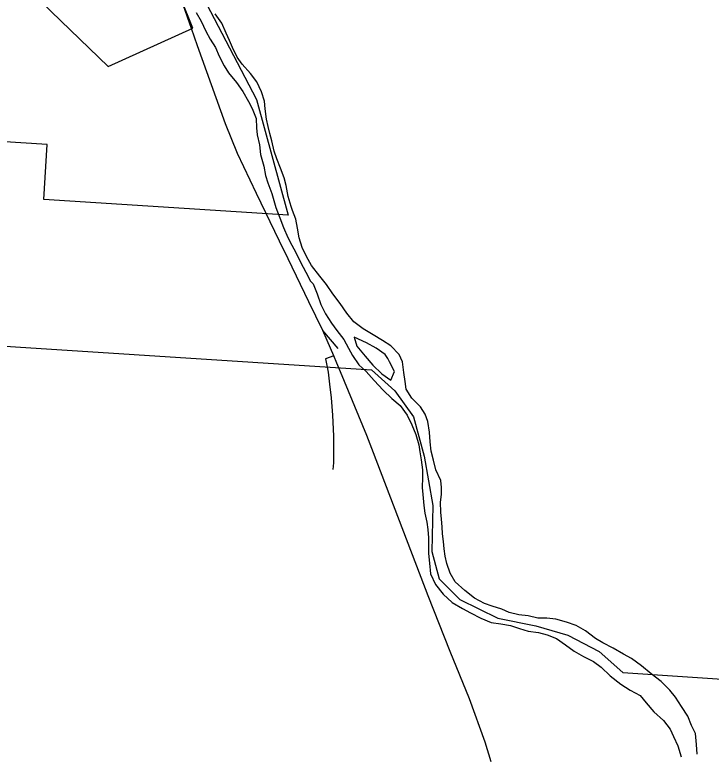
# Model space of a CAD drawing. Extents: x 1674899 to 2057726, y 653888 to 988278.
# Drawn here: x 1808187 to 1813136, y 840840 to 846092 of the extents above; entities that cross this region are included whole.
import ezdxf

# ---------------------------------------------------------------- set-up
doc = ezdxf.new("R2010")
doc.units = 0
for name, color, linetype in [('GM_X_Corporation', 7, 'Continuous'), ('GM_X_County_Road', 7, 'Continuous'), ('GM_X_Interchange_Ramps', 7, 'Continuous'), ('GM_X_Major_River', 7, 'Continuous'), ('GM_X_US_Route', 7, 'Continuous'), ('SH_Data', 7, 'Continuous')]:
    doc.layers.add(name, color=color, linetype=linetype)

msp = doc.modelspace()

# ---------------------------------------------------------------- linework, layer by layer
at = {"layer": 'GM_X_Corporation'}
for points in [[(1808107.2, 846443.6), (1808850, 845723.9), (1809452.7, 845995.8), (1809370.2, 846204.8)], [(1809494.6, 846276.2), (1809904.5, 845489.7), (1810130.3, 844669.2), (1808393.9, 844779.1), (1808418.5, 845169.4), (1807405.6, 845233.6)], [(1807346.1, 843786.9), (1810722.5, 843570.4), (1810886.9, 843419.9), (1811021.2, 843235.3), (1811097.5, 842956.5), (1811157.7, 842605.5), (1811151.7, 842280.5), (1811201.9, 842085.9), (1811350.2, 841937.5), (1811618.9, 841807), (1811889.6, 841750.8), (1812116.8, 841685.4), (1812340.6, 841568.1), (1812507.1, 841419.6), (1813390.6, 841360.2)]]:
    msp.add_lwpolyline(points, dxfattribs=at)
at = {"layer": 'GM_X_County_Road'}
msp.add_lwpolyline([(1810486.3, 843722.2), (1810376.6, 843849.3)], dxfattribs=at)
at = {"layer": 'GM_X_Interchange_Ramps'}
msp.add_lwpolyline([(1810455.4, 843669.7), (1810395.2, 843648.6), (1810413.4, 843552.1), (1810423.4, 843468.4), (1810435.6, 843370.8), (1810444.2, 843248), (1810452.5, 843098.7), (1810451.6, 842910.1), (1810447.9, 842861.2)], dxfattribs=at)
at = {"layer": 'GM_X_Major_River'}
for points in [[(1809477.1, 846107), (1809510.6, 846046.7), (1809546.1, 845976.3), (1809575.6, 845917.9), (1809613.2, 845859.6), (1809640.7, 845797.3), (1809676.1, 845728.9), (1809705.7, 845678.6), (1809763.2, 845610), (1809808.7, 845547.6), (1809848.1, 845475.2), (1809873.7, 845424.9), (1809903.1, 845354.6), (1809904.6, 845288.4), (1809910.2, 845238.3), (1809925.7, 845168.1), (1809933.1, 845099.9), (1809956.5, 845017.6), (1809969.9, 844949.4), (1809985.5, 844897.2), (1810012.9, 844822.9), (1810028.5, 844772.7), (1810042.1, 844722.5), (1810069.6, 844650.2), (1810097, 844579.9), (1810126.5, 844509.5), (1810156, 844455.2), (1810185.6, 844402.9), (1810217.1, 844334.6), (1810256.5, 844264.1), (1810288, 844199.8)], [(1810152.2, 844729.7), (1810130.7, 844799.9), (1810115.4, 844878.2), (1810101.8, 844932.4), (1810076.3, 845002.7), (1810048.9, 845069), (1810031.3, 845123.2), (1810013.9, 845195.5), (1810000.3, 845247.6), (1809988.7, 845297.8), (1809977.1, 845350), (1809967.7, 845424.2), (1809962.1, 845478.3), (1809940.6, 845544.6), (1809907.2, 845614.9), (1809861.7, 845675.4), (1809804.2, 845739.9), (1809768.6, 845790.3), (1809735.1, 845858.6), (1809713.5, 845908.9), (1809690, 845961.1), (1809658.5, 846031.5), (1809611, 846097.9)], [(1813037.4, 840839.3), (1813031.9, 840909.4), (1813024.5, 840987.6), (1812997, 841043.9), (1812969.5, 841110.2), (1812924, 841178.7), (1812882.6, 841245.1), (1812843, 841295.5), (1812779.4, 841356.1), (1812709.9, 841410.7), (1812640.3, 841467.3), (1812568.7, 841520), (1812513, 841550.5), (1812439.3, 841593.1), (1812365.6, 841631.7), (1812313.9, 841662.2), (1812242.3, 841716.8), (1812176.6, 841753.4), (1812106.8, 841777.9), (1812033, 841798.5), (1811967, 841805.1), (1811903.1, 841805.5), (1811835.2, 841822.1), (1811769.3, 841828.6), (1811699.4, 841847.2), (1811647.6, 841869.6), (1811579.8, 841892.2), (1811525.9, 841910.6), (1811454.2, 841949.2), (1811384.7, 842001.8), (1811317.2, 842064.5), (1811281.6, 842126.8), (1811258.2, 842195.1), (1811244.6, 842247.3), (1811239, 842299.4), (1811233.4, 842349.6), (1811227.8, 842405.7), (1811224.2, 842455.8), (1811220.6, 842509.9), (1811215, 842560), (1811213.6, 842630.2), (1811220, 842684.2), (1811218.4, 842734.3), (1811214.8, 842784.4), (1811179.4, 842858.8), (1811161.9, 842929), (1811146.5, 842993.3), (1811139, 843057.4), (1811133.5, 843127.6), (1811122.1, 843201.8), (1811102.5, 843254), (1811070.9, 843306.3), (1811009.4, 843368.9), (1810967.9, 843433.3), (1810960.3, 843487.5), (1810952.9, 843551.7), (1810941.4, 843625.9), (1810917.9, 843678.1), (1810860.3, 843740.7), (1810800.7, 843779.2), (1810733, 843817.8), (1810663.3, 843860.4), (1810595.7, 843911), (1810546.2, 843973.4), (1810498.7, 844041.9), (1810447.3, 844110.4), (1810401.8, 844174.9), (1810354.3, 844235.3), (1810296.9, 844311.9), (1810261.4, 844374.3), (1810229.9, 844438.6), (1810208.4, 844506.9), (1810197, 844575.1), (1810183.5, 844639.3), (1810160, 844701.6), (1810152.2, 844729.7)], [(1810288, 844199.8), (1810307.9, 844181.6), (1810335.3, 844109.3), (1810362.7, 844035), (1810394.2, 843966.6), (1810437.6, 843902.2), (1810475.2, 843849.8), (1810526.7, 843785.3), (1810558.2, 843723), (1810587.8, 843672.7), (1810633.3, 843604.2), (1810684.9, 843557.7), (1810740.4, 843493.2), (1810805.9, 843424.6), (1810867.4, 843366), (1810927, 843317.5), (1810974.5, 843249), (1811009.9, 843178.6), (1811037.4, 843110.3), (1811058.8, 843038), (1811066.4, 842987.9), (1811074, 842931.7), (1811083.4, 842859.5), (1811085, 842805.4), (1811082.4, 842733.3), (1811086, 842683.2), (1811093.4, 842607), (1811101, 842552.9), (1811114.5, 842486.7), (1811122.1, 842436.6), (1811127.6, 842376.4), (1811126.8, 842266.2), (1811134.2, 842196.1), (1811141.6, 842119.9), (1811177, 842045.5), (1811230.5, 841977), (1811296, 841918.4), (1811369.7, 841873.8), (1811425.4, 841843.3), (1811499.1, 841806.7), (1811572.9, 841776), (1811640.8, 841765.5), (1811710.7, 841754.9), (1811774.5, 841732.4), (1811834.4, 841713.9), (1811908.3, 841703.3), (1811970.1, 841688.8), (1812037.9, 841662.3), (1812099.6, 841615.7), (1812163.2, 841571.2), (1812228.9, 841534.6), (1812298.6, 841498), (1812354.3, 841457.5), (1812417.8, 841396.9), (1812493.3, 841338.3), (1812561, 841293.7), (1812630.7, 841257.1), (1812674.3, 841204.7), (1812727.8, 841140.2), (1812797.3, 841079.5), (1812844.8, 841017), (1812868.4, 840964.8), (1812899.9, 840900.4), (1812923.2, 840820.1)], [(1810598.9, 843800.8), (1810618.3, 843738.5), (1810677.6, 843667.8), (1810730.9, 843603.2), (1810796.3, 843540.5), (1810859.9, 843495.8), (1810886.5, 843557.6), (1810849.1, 843626.1), (1810837.4, 843650.2)], [(1810837.4, 843650.2), (1810819.7, 843678.4), (1810756.1, 843723.1), (1810686.5, 843761.8), (1810598.9, 843800.8)]]:
    msp.add_lwpolyline(points, dxfattribs=at)
at = {"layer": 'GM_X_US_Route'}
for points in [[(1809486.2, 845871.7), (1809442.3, 845994.9), (1809370.2, 846204.8), (1809307.3, 846377.8), (1809258.9, 846552.8), (1809258.5, 846554.6)], [(1809905.6, 844821.6), (1809858.8, 844917.9), (1809769.4, 845105.7), (1809683.8, 845316.4), (1809486.2, 845871.7)], [(1810129.9, 844358.6), (1810069.4, 844484.2), (1809905.6, 844821.6)], [(1810408.1, 843777.5), (1810376.6, 843849.3), (1810277.2, 844052.4), (1810129.9, 844358.6)], [(1810476.9, 843616.7), (1810455.4, 843669.7), (1810408.1, 843777.5)], [(1811573, 840785.7), (1811530.4, 840925.8), (1811417.8, 841233.3), (1811280.8, 841568.2), (1811125.6, 841964), (1810736, 842980.4), (1810688.9, 843103.2), (1810501.8, 843555.1), (1810476.9, 843616.7)]]:
    msp.add_lwpolyline(points, dxfattribs=at)
at = {"layer": 'SH_Data'}
for points in [[(1809486.2, 845871.7), (1809442.3, 845994.9), (1809370.2, 846204.8), (1809307.3, 846377.8), (1809258.9, 846552.8), (1809258.5, 846554.6)], [(1809905.6, 844821.6), (1809858.8, 844917.9), (1809769.4, 845105.7), (1809683.8, 845316.4), (1809486.2, 845871.7)], [(1810129.9, 844358.6), (1810069.4, 844484.2), (1809905.6, 844821.6)], [(1810408.1, 843777.5), (1810376.6, 843849.3), (1810277.2, 844052.4), (1810129.9, 844358.6)], [(1810476.9, 843616.7), (1810455.4, 843669.7), (1810408.1, 843777.5)], [(1811573, 840785.7), (1811530.4, 840925.8), (1811417.8, 841233.3), (1811280.8, 841568.2), (1811125.6, 841964), (1810736, 842980.4), (1810688.9, 843103.2), (1810501.8, 843555.1), (1810476.9, 843616.7)]]:
    msp.add_lwpolyline(points, dxfattribs=at)

doc.saveas('drawing.dxf')
